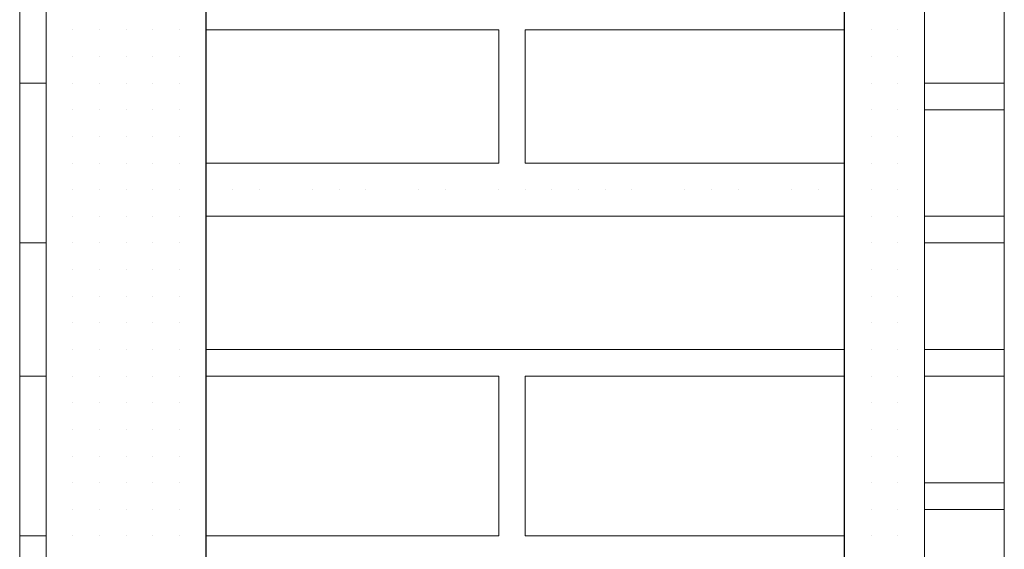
# Model space of a CAD drawing. Header units: metres. Extents: x 5.7 to 89.8, y 4 to 63.5.
# Tile 458 of 475: x 72.863 to 73.22, y 51.374 to 51.566. Entities that reach past the tile are written whole.
import ezdxf

# ---------------------------------------------------------------- set-up
doc = ezdxf.new("R2010")
doc.units = ezdxf.units.M
doc.header["$MEASUREMENT"] = 0
for name, color, linetype in [('PDF17_hatch-borshi', 7, 'Continuous'), ('PDF17_kaff', 7, 'Continuous'), ('PDF17_wall', 7, 'Continuous')]:
    doc.layers.add(name, color=color, linetype=linetype)

msp = doc.modelspace()

# ---------------------------------------------------------------- linework, layer by layer
at = {"layer": 'PDF17_hatch-borshi', "lineweight": 18}
for points in [[(72.87287, 51.56223), (72.87287, 51.56223)], [(72.8825, 51.56223), (72.8825, 51.56223)], [(72.8825, 51.56223), (72.8825, 51.56223)], [(72.8825, 51.56223), (72.8825, 51.56223)], [(72.89213, 51.56223), (72.89213, 51.56223)], [(72.89213, 51.56223), (72.89213, 51.56223)], [(72.89213, 51.56223), (72.89213, 51.56223)], [(72.90176, 51.56223), (72.90176, 51.56223)], [(72.90176, 51.56223), (72.90176, 51.56223)], [(72.90176, 51.56223), (72.90176, 51.56223)], [(72.91139, 51.56223), (72.91139, 51.56223)], [(72.91139, 51.56223), (72.91139, 51.56223)], [(72.92103, 51.56223), (72.92103, 51.56223)], [(72.92103, 51.56223), (72.92103, 51.56223)], [(72.92103, 51.56223), (72.92103, 51.56223)], [(72.92103, 51.56223), (72.92103, 51.56223)], [(72.93066, 51.56223), (72.93066, 51.56223)], [(72.93066, 51.56223), (72.93066, 51.56223)], [(72.93066, 51.51408), (73.0366, 51.51408), (73.0366, 51.56223), (72.93066, 51.56223)], [(72.98844, 51.56223), (72.98844, 51.56223)], [(72.99808, 51.56223), (72.99808, 51.56223)], [(73.16181, 51.51408), (73.04623, 51.51408), (73.04623, 51.56223), (73.16181, 51.56223)], [(73.04623, 51.56223), (73.04623, 51.56223)], [(73.06549, 51.56223), (73.06549, 51.56223)], [(73.11365, 51.56223), (73.11365, 51.56223)], [(73.13291, 51.56223), (73.13291, 51.56223)], [(73.15217, 51.56223), (73.15217, 51.56223)], [(73.16181, 51.56223), (73.16181, 51.56223)], [(73.16181, 51.56223), (73.16181, 51.56223)], [(73.16181, 51.56223), (73.16181, 51.56223)], [(73.16181, 51.56223), (73.16181, 51.56223)], [(73.16181, 51.56223), (73.16181, 51.56223)], [(73.17144, 51.56223), (73.17144, 51.56223)], [(73.17144, 51.56223), (73.17144, 51.56223)], [(73.17144, 51.56223), (73.17144, 51.56223)], [(73.17144, 51.56223), (73.17144, 51.56223)], [(73.18107, 51.56223), (73.18107, 51.56223)], [(73.18107, 51.56223), (73.18107, 51.56223)], [(73.18107, 51.56223), (73.18107, 51.56223)], [(73.1907, 51.56223), (73.1907, 51.56223)], [(73.1907, 51.56223), (73.1907, 51.56223)], [(73.1907, 51.56223), (73.1907, 51.56223)], [(72.87287, 51.5526), (72.87287, 51.5526)], [(72.8825, 51.5526), (72.8825, 51.5526)], [(72.8825, 51.5526), (72.8825, 51.5526)], [(72.8825, 51.5526), (72.8825, 51.5526)], [(72.89213, 51.5526), (72.89213, 51.5526)], [(72.89213, 51.5526), (72.89213, 51.5526)], [(72.89213, 51.5526), (72.89213, 51.5526)], [(72.89213, 51.5526), (72.89213, 51.5526)], [(72.89213, 51.5526), (72.89213, 51.5526)], [(72.89213, 51.5526), (72.89213, 51.5526)], [(72.90176, 51.5526), (72.90176, 51.5526)], [(72.90176, 51.5526), (72.90176, 51.5526)], [(72.91139, 51.5526), (72.91139, 51.5526)], [(72.91139, 51.5526), (72.91139, 51.5526)], [(72.91139, 51.5526), (72.91139, 51.5526)], [(72.91139, 51.5526), (72.91139, 51.5526)], [(72.92103, 51.5526), (72.92103, 51.5526)], [(72.92103, 51.5526), (72.92103, 51.5526)], [(72.93066, 51.5526), (72.93066, 51.5526)], [(72.93066, 51.5526), (72.93066, 51.5526)], [(72.93066, 51.5526), (72.93066, 51.5526)], [(73.0366, 51.5526), (73.0366, 51.5526)], [(73.04623, 51.5526), (73.04623, 51.5526)], [(73.16181, 51.5526), (73.16181, 51.5526)], [(73.17144, 51.5526), (73.17144, 51.5526)], [(73.17144, 51.5526), (73.17144, 51.5526)], [(73.17144, 51.5526), (73.17144, 51.5526)], [(73.17144, 51.5526), (73.17144, 51.5526)], [(73.17144, 51.5526), (73.17144, 51.5526)], [(73.18107, 51.5526), (73.18107, 51.5526)], [(73.18107, 51.5526), (73.18107, 51.5526)], [(73.18107, 51.5526), (73.18107, 51.5526)], [(73.1907, 51.5526), (73.1907, 51.5526)], [(73.1907, 51.5526), (73.1907, 51.5526)], [(73.1907, 51.5526), (73.1907, 51.5526)], [(72.8825, 51.54297), (72.8825, 51.54297)], [(72.8825, 51.54297), (72.8825, 51.54297)], [(72.8825, 51.54297), (72.8825, 51.54297)], [(72.8825, 51.54297), (72.8825, 51.54297)], [(72.89213, 51.54297), (72.89213, 51.54297)], [(72.89213, 51.54297), (72.89213, 51.54297)], [(72.89213, 51.54297), (72.89213, 51.54297)], [(72.90176, 51.54297), (72.90176, 51.54297)], [(72.90176, 51.54297), (72.90176, 51.54297)], [(72.90176, 51.54297), (72.90176, 51.54297)], [(72.90176, 51.54297), (72.90176, 51.54297)], [(72.91139, 51.54297), (72.91139, 51.54297)], [(72.91139, 51.54297), (72.91139, 51.54297)], [(72.92103, 51.54297), (72.92103, 51.54297)], [(72.92103, 51.54297), (72.92103, 51.54297)], [(72.92103, 51.54297), (72.92103, 51.54297)], [(72.92103, 51.54297), (72.92103, 51.54297)], [(72.92103, 51.54297), (72.92103, 51.54297)], [(72.93066, 51.54297), (72.93066, 51.54297)], [(72.93066, 51.54297), (72.93066, 51.54297)], [(72.93066, 51.54297), (72.93066, 51.54297)], [(73.0366, 51.54297), (73.0366, 51.54297)], [(73.04623, 51.54297), (73.04623, 51.54297)], [(73.16181, 51.54297), (73.16181, 51.54297)], [(73.16181, 51.54297), (73.16181, 51.54297)], [(73.17144, 51.54297), (73.17144, 51.54297)], [(73.17144, 51.54297), (73.17144, 51.54297)], [(73.17144, 51.54297), (73.17144, 51.54297)], [(73.17144, 51.54297), (73.17144, 51.54297)], [(73.17144, 51.54297), (73.17144, 51.54297)], [(73.18107, 51.54297), (73.18107, 51.54297)], [(73.18107, 51.54297), (73.18107, 51.54297)], [(73.18107, 51.54297), (73.18107, 51.54297)], [(73.18107, 51.54297), (73.18107, 51.54297)], [(73.1907, 51.54297), (73.1907, 51.54297)], [(73.1907, 51.54297), (73.1907, 51.54297)], [(73.1907, 51.54297), (73.1907, 51.54297)], [(73.1907, 51.54297), (73.1907, 51.54297)], [(72.8825, 51.53334), (72.8825, 51.53334)], [(72.89213, 51.53334), (72.89213, 51.53334)], [(72.89213, 51.53334), (72.89213, 51.53334)], [(72.89213, 51.53334), (72.89213, 51.53334)], [(72.89213, 51.53334), (72.89213, 51.53334)], [(72.89213, 51.53334), (72.89213, 51.53334)], [(72.90176, 51.53334), (72.90176, 51.53334)], [(72.90176, 51.53334), (72.90176, 51.53334)], [(72.91139, 51.53334), (72.91139, 51.53334)], [(72.91139, 51.53334), (72.91139, 51.53334)], [(72.91139, 51.53334), (72.91139, 51.53334)], [(72.91139, 51.53334), (72.91139, 51.53334)], [(72.92103, 51.53334), (72.92103, 51.53334)], [(72.92103, 51.53334), (72.92103, 51.53334)], [(72.92103, 51.53334), (72.92103, 51.53334)], [(72.92103, 51.53334), (72.92103, 51.53334)], [(72.93066, 51.53334), (72.93066, 51.53334)], [(72.93066, 51.53334), (72.93066, 51.53334)], [(73.0366, 51.53334), (73.0366, 51.53334)], [(73.04623, 51.53334), (73.04623, 51.53334)], [(73.04623, 51.53334), (73.04623, 51.53334)], [(73.16181, 51.53334), (73.16181, 51.53334)], [(73.17144, 51.53334), (73.17144, 51.53334)], [(73.17144, 51.53334), (73.17144, 51.53334)], [(73.17144, 51.53334), (73.17144, 51.53334)], [(73.17144, 51.53334), (73.17144, 51.53334)], [(73.17144, 51.53334), (73.17144, 51.53334)], [(73.17144, 51.53334), (73.17144, 51.53334)], [(73.18107, 51.53334), (73.18107, 51.53334)], [(73.18107, 51.53334), (73.18107, 51.53334)], [(73.18107, 51.53334), (73.18107, 51.53334)], [(73.1907, 51.53334), (73.1907, 51.53334)], [(73.1907, 51.53334), (73.1907, 51.53334)], [(72.87287, 51.52371), (72.87287, 51.52371)], [(72.8825, 51.52371), (72.8825, 51.52371)], [(72.8825, 51.52371), (72.8825, 51.52371)], [(72.8825, 51.52371), (72.8825, 51.52371)], [(72.8825, 51.52371), (72.8825, 51.52371)], [(72.89213, 51.52371), (72.89213, 51.52371)], [(72.89213, 51.52371), (72.89213, 51.52371)], [(72.90176, 51.52371), (72.90176, 51.52371)], [(72.90176, 51.52371), (72.90176, 51.52371)], [(72.90176, 51.52371), (72.90176, 51.52371)], [(72.90176, 51.52371), (72.90176, 51.52371)], [(72.91139, 51.52371), (72.91139, 51.52371)], [(72.92103, 51.52371), (72.92103, 51.52371)], [(72.92103, 51.52371), (72.92103, 51.52371)], [(72.92103, 51.52371), (72.92103, 51.52371)], [(72.93066, 51.52371), (72.93066, 51.52371)], [(73.16181, 51.52371), (73.16181, 51.52371)], [(73.16181, 51.52371), (73.16181, 51.52371)], [(73.16181, 51.52371), (73.16181, 51.52371)], [(73.17144, 51.52371), (73.17144, 51.52371)], [(73.17144, 51.52371), (73.17144, 51.52371)], [(73.17144, 51.52371), (73.17144, 51.52371)], [(73.18107, 51.52371), (73.18107, 51.52371)], [(73.18107, 51.52371), (73.18107, 51.52371)], [(73.18107, 51.52371), (73.18107, 51.52371)], [(73.18107, 51.52371), (73.18107, 51.52371)], [(73.1907, 51.52371), (73.1907, 51.52371)], [(73.1907, 51.52371), (73.1907, 51.52371)], [(72.8825, 51.51408), (72.8825, 51.51408)], [(72.8825, 51.51408), (72.8825, 51.51408)], [(72.8825, 51.51408), (72.8825, 51.51408)], [(72.89213, 51.51408), (72.89213, 51.51408)], [(72.89213, 51.51408), (72.89213, 51.51408)], [(72.89213, 51.51408), (72.89213, 51.51408)], [(72.89213, 51.51408), (72.89213, 51.51408)], [(72.90176, 51.51408), (72.90176, 51.51408)], [(72.90176, 51.51408), (72.90176, 51.51408)], [(72.90176, 51.51408), (72.90176, 51.51408)], [(72.91139, 51.51408), (72.91139, 51.51408)], [(72.91139, 51.51408), (72.91139, 51.51408)], [(72.91139, 51.51408), (72.91139, 51.51408)], [(72.91139, 51.51408), (72.91139, 51.51408)], [(72.92103, 51.51408), (72.92103, 51.51408)], [(72.92103, 51.51408), (72.92103, 51.51408)], [(72.92103, 51.51408), (72.92103, 51.51408)], [(72.92103, 51.51408), (72.92103, 51.51408)], [(72.93066, 51.51408), (72.93066, 51.51408)], [(72.93066, 51.51408), (72.93066, 51.51408)], [(73.0366, 51.51408), (73.0366, 51.51408)], [(73.04623, 51.51408), (73.04623, 51.51408)], [(73.04623, 51.51408), (73.04623, 51.51408)], [(73.04623, 51.51408), (73.04623, 51.51408)], [(73.07512, 51.51408), (73.07512, 51.51408)], [(73.08476, 51.51408), (73.08476, 51.51408)], [(73.16181, 51.51408), (73.16181, 51.51408)], [(73.16181, 51.51408), (73.16181, 51.51408)], [(73.17144, 51.51408), (73.17144, 51.51408)], [(73.17144, 51.51408), (73.17144, 51.51408)], [(73.17144, 51.51408), (73.17144, 51.51408)], [(73.17144, 51.51408), (73.17144, 51.51408)], [(73.17144, 51.51408), (73.17144, 51.51408)], [(73.18107, 51.51408), (73.18107, 51.51408)], [(73.18107, 51.51408), (73.18107, 51.51408)], [(73.18107, 51.51408), (73.18107, 51.51408)], [(73.18107, 51.51408), (73.18107, 51.51408)], [(73.1907, 51.51408), (73.1907, 51.51408)], [(73.1907, 51.51408), (73.1907, 51.51408)], [(73.1907, 51.51408), (73.1907, 51.51408)], [(72.87287, 51.50445), (72.87287, 51.50445)], [(72.8825, 51.50445), (72.8825, 51.50445)], [(72.8825, 51.50445), (72.8825, 51.50445)], [(72.8825, 51.50445), (72.8825, 51.50445)], [(72.89213, 51.50445), (72.89213, 51.50445)], [(72.89213, 51.50445), (72.89213, 51.50445)], [(72.90176, 51.50445), (72.90176, 51.50445)], [(72.90176, 51.50445), (72.90176, 51.50445)], [(72.90176, 51.50445), (72.90176, 51.50445)], [(72.90176, 51.50445), (72.90176, 51.50445)], [(72.90176, 51.50445), (72.90176, 51.50445)], [(72.91139, 51.50445), (72.91139, 51.50445)], [(72.91139, 51.50445), (72.91139, 51.50445)], [(72.91139, 51.50445), (72.91139, 51.50445)], [(72.92103, 51.50445), (72.92103, 51.50445)], [(72.92103, 51.50445), (72.92103, 51.50445)], [(72.92103, 51.50445), (72.92103, 51.50445)], [(72.92103, 51.50445), (72.92103, 51.50445)], [(72.93066, 51.50445), (72.93066, 51.50445)], [(72.93066, 51.50445), (72.93066, 51.50445)], [(72.94029, 51.50445), (72.94029, 51.50445)], [(72.94992, 51.50445), (72.94992, 51.50445)], [(72.94992, 51.50445), (72.94992, 51.50445)], [(72.96918, 51.50445), (72.96918, 51.50445)], [(72.97881, 51.50445), (72.97881, 51.50445)], [(72.97881, 51.50445), (72.97881, 51.50445)], [(72.98844, 51.50445), (72.98844, 51.50445)], [(72.98844, 51.50445), (72.98844, 51.50445)], [(73.00771, 51.50445), (73.00771, 51.50445)], [(73.00771, 51.50445), (73.00771, 51.50445)], [(73.00771, 51.50445), (73.00771, 51.50445)], [(73.01734, 51.50445), (73.01734, 51.50445)], [(73.01734, 51.50445), (73.01734, 51.50445)], [(73.0366, 51.50445), (73.0366, 51.50445)], [(73.0366, 51.50445), (73.0366, 51.50445)], [(73.0366, 51.50445), (73.0366, 51.50445)], [(73.04623, 51.50445), (73.04623, 51.50445)], [(73.04623, 51.50445), (73.04623, 51.50445)], [(73.05586, 51.50445), (73.05586, 51.50445)], [(73.05586, 51.50445), (73.05586, 51.50445)], [(73.06549, 51.50445), (73.06549, 51.50445)], [(73.06549, 51.50445), (73.06549, 51.50445)], [(73.07512, 51.50445), (73.07512, 51.50445)], [(73.08476, 51.50445), (73.08476, 51.50445)], [(73.08476, 51.50445), (73.08476, 51.50445)], [(73.10402, 51.50445), (73.10402, 51.50445)], [(73.11365, 51.50445), (73.11365, 51.50445)], [(73.12328, 51.50445), (73.12328, 51.50445)], [(73.12328, 51.50445), (73.12328, 51.50445)], [(73.14254, 51.50445), (73.14254, 51.50445)], [(73.14254, 51.50445), (73.14254, 51.50445)], [(73.15217, 51.50445), (73.15217, 51.50445)], [(73.16181, 51.50445), (73.16181, 51.50445)], [(73.17144, 51.50445), (73.17144, 51.50445)], [(73.17144, 51.50445), (73.17144, 51.50445)], [(73.18107, 51.50445), (73.18107, 51.50445)], [(73.18107, 51.50445), (73.18107, 51.50445)], [(73.18107, 51.50445), (73.18107, 51.50445)], [(73.1907, 51.50445), (73.1907, 51.50445)], [(73.1907, 51.50445), (73.1907, 51.50445)], [(73.1907, 51.50445), (73.1907, 51.50445)], [(73.1907, 51.50445), (73.1907, 51.50445)], [(72.8825, 51.49482), (72.8825, 51.49482)], [(72.8825, 51.49482), (72.8825, 51.49482)], [(72.89213, 51.49482), (72.89213, 51.49482)], [(72.89213, 51.49482), (72.89213, 51.49482)], [(72.89213, 51.49482), (72.89213, 51.49482)], [(72.89213, 51.49482), (72.89213, 51.49482)], [(72.90176, 51.49482), (72.90176, 51.49482)], [(72.91139, 51.49482), (72.91139, 51.49482)], [(72.91139, 51.49482), (72.91139, 51.49482)], [(72.91139, 51.49482), (72.91139, 51.49482)], [(72.92103, 51.49482), (72.92103, 51.49482)], [(72.92103, 51.49482), (72.92103, 51.49482)], [(72.93066, 51.49482), (72.93066, 51.49482)], [(73.16181, 51.49482), (72.93066, 51.49482)], [(72.99808, 51.49482), (72.99808, 51.49482)], [(73.02697, 51.49482), (73.02697, 51.49482)], [(73.05586, 51.49482), (73.05586, 51.49482)], [(73.11365, 51.49482), (73.11365, 51.49482)], [(73.13291, 51.49482), (73.13291, 51.49482)], [(73.15217, 51.49482), (73.15217, 51.49482)], [(73.16181, 51.49482), (73.16181, 51.49482)], [(73.16181, 51.49482), (73.16181, 51.49482)], [(73.17144, 51.49482), (73.17144, 51.49482)], [(73.17144, 51.49482), (73.17144, 51.49482)], [(73.17144, 51.49482), (73.17144, 51.49482)], [(73.17144, 51.49482), (73.17144, 51.49482)], [(73.18107, 51.49482), (73.18107, 51.49482)], [(73.18107, 51.49482), (73.18107, 51.49482)], [(73.18107, 51.49482), (73.18107, 51.49482)], [(73.18107, 51.49482), (73.18107, 51.49482)], [(73.1907, 51.49482), (73.1907, 51.49482)], [(73.1907, 51.49482), (73.1907, 51.49482)], [(73.1907, 51.49482), (73.1907, 51.49482)], [(72.8825, 51.48518), (72.8825, 51.48518)], [(72.8825, 51.48518), (72.8825, 51.48518)], [(72.8825, 51.48518), (72.8825, 51.48518)], [(72.8825, 51.48518), (72.8825, 51.48518)], [(72.8825, 51.48518), (72.8825, 51.48518)], [(72.89213, 51.48518), (72.89213, 51.48518)], [(72.89213, 51.48518), (72.89213, 51.48518)], [(72.89213, 51.48518), (72.89213, 51.48518)], [(72.90176, 51.48518), (72.90176, 51.48518)], [(72.90176, 51.48518), (72.90176, 51.48518)], [(72.90176, 51.48518), (72.90176, 51.48518)], [(72.90176, 51.48518), (72.90176, 51.48518)], [(72.90176, 51.48518), (72.90176, 51.48518)], [(72.90176, 51.48518), (72.90176, 51.48518)], [(72.91139, 51.48518), (72.91139, 51.48518)], [(72.91139, 51.48518), (72.91139, 51.48518)], [(72.91139, 51.48518), (72.91139, 51.48518)], [(72.92103, 51.48518), (72.92103, 51.48518)], [(72.92103, 51.48518), (72.92103, 51.48518)], [(72.92103, 51.48518), (72.92103, 51.48518)], [(72.92103, 51.48518), (72.92103, 51.48518)], [(72.93066, 51.48518), (72.93066, 51.48518)], [(72.93066, 51.48518), (72.93066, 51.48518)], [(72.93066, 51.48518), (72.93066, 51.48518)], [(73.16181, 51.48518), (73.16181, 51.48518)], [(73.16181, 51.48518), (73.16181, 51.48518)], [(73.16181, 51.48518), (73.16181, 51.48518)], [(73.17144, 51.48518), (73.17144, 51.48518)], [(73.17144, 51.48518), (73.17144, 51.48518)], [(73.17144, 51.48518), (73.17144, 51.48518)], [(73.17144, 51.48518), (73.17144, 51.48518)], [(73.18107, 51.48518), (73.18107, 51.48518)], [(73.18107, 51.48518), (73.18107, 51.48518)], [(73.18107, 51.48518), (73.18107, 51.48518)], [(73.1907, 51.48518), (73.1907, 51.48518)], [(73.1907, 51.48518), (73.1907, 51.48518)], [(73.1907, 51.48518), (73.1907, 51.48518)], [(73.1907, 51.48518), (73.1907, 51.48518)], [(72.8825, 51.47555), (72.8825, 51.47555)], [(72.89213, 51.47555), (72.89213, 51.47555)], [(72.89213, 51.47555), (72.89213, 51.47555)], [(72.89213, 51.47555), (72.89213, 51.47555)], [(72.89213, 51.47555), (72.89213, 51.47555)], [(72.90176, 51.47555), (72.90176, 51.47555)], [(72.90176, 51.47555), (72.90176, 51.47555)], [(72.90176, 51.47555), (72.90176, 51.47555)], [(72.90176, 51.47555), (72.90176, 51.47555)], [(72.91139, 51.47555), (72.91139, 51.47555)], [(72.91139, 51.47555), (72.91139, 51.47555)], [(72.91139, 51.47555), (72.91139, 51.47555)], [(72.92103, 51.47555), (72.92103, 51.47555)], [(72.92103, 51.47555), (72.92103, 51.47555)], [(72.92103, 51.47555), (72.92103, 51.47555)], [(72.92103, 51.47555), (72.92103, 51.47555)], [(72.93066, 51.47555), (72.93066, 51.47555)], [(73.16181, 51.47555), (73.16181, 51.47555)], [(73.16181, 51.47555), (73.16181, 51.47555)], [(73.17144, 51.47555), (73.17144, 51.47555)], [(73.17144, 51.47555), (73.17144, 51.47555)], [(73.17144, 51.47555), (73.17144, 51.47555)], [(73.18107, 51.47555), (73.18107, 51.47555)], [(73.18107, 51.47555), (73.18107, 51.47555)], [(73.18107, 51.47555), (73.18107, 51.47555)], [(73.18107, 51.47555), (73.18107, 51.47555)], [(73.18107, 51.47555), (73.18107, 51.47555)], [(73.1907, 51.47555), (73.1907, 51.47555)], [(73.1907, 51.47555), (73.1907, 51.47555)], [(73.1907, 51.47555), (73.1907, 51.47555)], [(72.8825, 51.46592), (72.8825, 51.46592)], [(72.8825, 51.46592), (72.8825, 51.46592)], [(72.8825, 51.46592), (72.8825, 51.46592)], [(72.8825, 51.46592), (72.8825, 51.46592)], [(72.89213, 51.46592), (72.89213, 51.46592)], [(72.89213, 51.46592), (72.89213, 51.46592)], [(72.90176, 51.46592), (72.90176, 51.46592)], [(72.90176, 51.46592), (72.90176, 51.46592)], [(72.90176, 51.46592), (72.90176, 51.46592)], [(72.90176, 51.46592), (72.90176, 51.46592)], [(72.91139, 51.46592), (72.91139, 51.46592)], [(72.91139, 51.46592), (72.91139, 51.46592)], [(72.92103, 51.46592), (72.92103, 51.46592)], [(72.92103, 51.46592), (72.92103, 51.46592)], [(72.92103, 51.46592), (72.92103, 51.46592)], [(72.92103, 51.46592), (72.92103, 51.46592)], [(72.93066, 51.46592), (72.93066, 51.46592)], [(72.93066, 51.46592), (72.93066, 51.46592)], [(72.93066, 51.46592), (72.93066, 51.46592)], [(73.16181, 51.46592), (73.16181, 51.46592)], [(73.16181, 51.46592), (73.16181, 51.46592)], [(73.16181, 51.46592), (73.16181, 51.46592)], [(73.16181, 51.46592), (73.16181, 51.46592)], [(73.17144, 51.46592), (73.17144, 51.46592)], [(73.17144, 51.46592), (73.17144, 51.46592)], [(73.17144, 51.46592), (73.17144, 51.46592)], [(73.17144, 51.46592), (73.17144, 51.46592)], [(73.18107, 51.46592), (73.18107, 51.46592)], [(73.18107, 51.46592), (73.18107, 51.46592)], [(73.18107, 51.46592), (73.18107, 51.46592)], [(73.18107, 51.46592), (73.18107, 51.46592)], [(73.1907, 51.46592), (73.1907, 51.46592)], [(73.1907, 51.46592), (73.1907, 51.46592)], [(73.1907, 51.46592), (73.1907, 51.46592)], [(72.8825, 51.45629), (72.8825, 51.45629)], [(72.8825, 51.45629), (72.8825, 51.45629)], [(72.89213, 51.45629), (72.89213, 51.45629)], [(72.89213, 51.45629), (72.89213, 51.45629)], [(72.89213, 51.45629), (72.89213, 51.45629)], [(72.90176, 51.45629), (72.90176, 51.45629)], [(72.90176, 51.45629), (72.90176, 51.45629)], [(72.90176, 51.45629), (72.90176, 51.45629)], [(72.91139, 51.45629), (72.91139, 51.45629)], [(72.91139, 51.45629), (72.91139, 51.45629)], [(72.91139, 51.45629), (72.91139, 51.45629)], [(72.92103, 51.45629), (72.92103, 51.45629)], [(72.92103, 51.45629), (72.92103, 51.45629)], [(72.93066, 51.45629), (72.93066, 51.45629)], [(72.93066, 51.45629), (72.93066, 51.45629)], [(73.16181, 51.45629), (73.16181, 51.45629)], [(73.16181, 51.45629), (73.16181, 51.45629)], [(73.16181, 51.45629), (73.16181, 51.45629)], [(73.17144, 51.45629), (73.17144, 51.45629)], [(73.17144, 51.45629), (73.17144, 51.45629)], [(73.17144, 51.45629), (73.17144, 51.45629)], [(73.18107, 51.45629), (73.18107, 51.45629)], [(73.18107, 51.45629), (73.18107, 51.45629)], [(73.18107, 51.45629), (73.18107, 51.45629)], [(73.1907, 51.45629), (73.1907, 51.45629)], [(73.1907, 51.45629), (73.1907, 51.45629)], [(73.1907, 51.45629), (73.1907, 51.45629)], [(72.87287, 51.44666), (72.87287, 51.44666)], [(72.8825, 51.44666), (72.8825, 51.44666)], [(72.8825, 51.44666), (72.8825, 51.44666)], [(72.8825, 51.44666), (72.8825, 51.44666)], [(72.8825, 51.44666), (72.8825, 51.44666)], [(72.89213, 51.44666), (72.89213, 51.44666)], [(72.89213, 51.44666), (72.89213, 51.44666)], [(72.89213, 51.44666), (72.89213, 51.44666)], [(72.89213, 51.44666), (72.89213, 51.44666)], [(72.90176, 51.44666), (72.90176, 51.44666)], [(72.90176, 51.44666), (72.90176, 51.44666)], [(72.90176, 51.44666), (72.90176, 51.44666)], [(72.90176, 51.44666), (72.90176, 51.44666)], [(72.91139, 51.44666), (72.91139, 51.44666)], [(72.91139, 51.44666), (72.91139, 51.44666)], [(72.91139, 51.44666), (72.91139, 51.44666)], [(72.91139, 51.44666), (72.91139, 51.44666)], [(72.92103, 51.44666), (72.92103, 51.44666)], [(72.92103, 51.44666), (72.92103, 51.44666)], [(72.92103, 51.44666), (72.92103, 51.44666)], [(72.92103, 51.44666), (72.92103, 51.44666)], [(72.93066, 51.44666), (72.93066, 51.44666)], [(72.93066, 51.44666), (72.93066, 51.44666)], [(73.16181, 51.44666), (72.93066, 51.44666)], [(72.94029, 51.44666), (72.94029, 51.44666)], [(73.00771, 51.44666), (73.00771, 51.44666)], [(73.02697, 51.44666), (73.02697, 51.44666)], [(73.05586, 51.44666), (73.05586, 51.44666)], [(73.05586, 51.44666), (73.05586, 51.44666)], [(73.06549, 51.44666), (73.06549, 51.44666)], [(73.07512, 51.44666), (73.07512, 51.44666)], [(73.09439, 51.44666), (73.09439, 51.44666)], [(73.12328, 51.44666), (73.12328, 51.44666)], [(73.14254, 51.44666), (73.14254, 51.44666)], [(73.16181, 51.44666), (73.16181, 51.44666)], [(73.16181, 51.44666), (73.16181, 51.44666)], [(73.17144, 51.44666), (73.17144, 51.44666)], [(73.17144, 51.44666), (73.17144, 51.44666)], [(73.18107, 51.44666), (73.18107, 51.44666)], [(73.18107, 51.44666), (73.18107, 51.44666)], [(73.18107, 51.44666), (73.18107, 51.44666)], [(73.18107, 51.44666), (73.18107, 51.44666)], [(73.1907, 51.44666), (73.1907, 51.44666)], [(73.1907, 51.44666), (73.1907, 51.44666)], [(73.1907, 51.44666), (73.1907, 51.44666)], [(73.1907, 51.44666), (73.1907, 51.44666)], [(73.1907, 51.44666), (73.1907, 51.44666)], [(72.87287, 51.43703), (72.87287, 51.43703)], [(72.87287, 51.43703), (72.87287, 51.43703)], [(72.8825, 51.43703), (72.8825, 51.43703)], [(72.8825, 51.43703), (72.8825, 51.43703)], [(72.89213, 51.43703), (72.89213, 51.43703)], [(72.89213, 51.43703), (72.89213, 51.43703)], [(72.89213, 51.43703), (72.89213, 51.43703)], [(72.90176, 51.43703), (72.90176, 51.43703)], [(72.90176, 51.43703), (72.90176, 51.43703)], [(72.91139, 51.43703), (72.91139, 51.43703)], [(72.91139, 51.43703), (72.91139, 51.43703)], [(72.91139, 51.43703), (72.91139, 51.43703)], [(72.91139, 51.43703), (72.91139, 51.43703)], [(72.92103, 51.43703), (72.92103, 51.43703)], [(72.92103, 51.43703), (72.92103, 51.43703)], [(72.92103, 51.43703), (72.92103, 51.43703)], [(72.93066, 51.43703), (72.93066, 51.43703)], [(72.93066, 51.43703), (72.93066, 51.43703)], [(72.93066, 51.43703), (72.93066, 51.43703)], [(72.93066, 51.43703), (72.93066, 51.43703)], [(72.93066, 51.37924), (73.0366, 51.37924), (73.0366, 51.43703), (72.93066, 51.43703)], [(72.93066, 51.43703), (72.93066, 51.43703)], [(72.94029, 51.43703), (72.94029, 51.43703)], [(72.94992, 51.43703), (72.94992, 51.43703)], [(72.95955, 51.43703), (72.95955, 51.43703)], [(72.95955, 51.43703), (72.95955, 51.43703)], [(72.97881, 51.43703), (72.97881, 51.43703)], [(72.98844, 51.43703), (72.98844, 51.43703)], [(72.98844, 51.43703), (72.98844, 51.43703)], [(72.98844, 51.43703), (72.98844, 51.43703)], [(72.99808, 51.43703), (72.99808, 51.43703)], [(73.00771, 51.43703), (73.00771, 51.43703)], [(73.01734, 51.43703), (73.01734, 51.43703)], [(73.01734, 51.43703), (73.01734, 51.43703)], [(73.01734, 51.43703), (73.01734, 51.43703)], [(73.0366, 51.43703), (73.0366, 51.43703)], [(73.0366, 51.43703), (73.0366, 51.43703)], [(73.16181, 51.43703), (73.04623, 51.43703), (73.04623, 51.37924), (73.16181, 51.37924)], [(73.04623, 51.43703), (73.04623, 51.43703)], [(73.04623, 51.43703), (73.04623, 51.43703)], [(73.04623, 51.43703), (73.04623, 51.43703)], [(73.06549, 51.43703), (73.06549, 51.43703)], [(73.06549, 51.43703), (73.06549, 51.43703)], [(73.08476, 51.43703), (73.08476, 51.43703)], [(73.09439, 51.43703), (73.09439, 51.43703)], [(73.11365, 51.43703), (73.11365, 51.43703)], [(73.11365, 51.43703), (73.11365, 51.43703)], [(73.12328, 51.43703), (73.12328, 51.43703)], [(73.13291, 51.43703), (73.13291, 51.43703)], [(73.15217, 51.43703), (73.15217, 51.43703)], [(73.15217, 51.43703), (73.15217, 51.43703)], [(73.15217, 51.43703), (73.15217, 51.43703)], [(73.16181, 51.43703), (73.16181, 51.43703)], [(73.16181, 51.43703), (73.16181, 51.43703)], [(73.16181, 51.43703), (73.16181, 51.43703)], [(73.16181, 51.43703), (73.16181, 51.43703)], [(73.17144, 51.43703), (73.17144, 51.43703)], [(73.17144, 51.43703), (73.17144, 51.43703)], [(73.17144, 51.43703), (73.17144, 51.43703)], [(73.18107, 51.43703), (73.18107, 51.43703)], [(73.18107, 51.43703), (73.18107, 51.43703)], [(73.18107, 51.43703), (73.18107, 51.43703)], [(73.1907, 51.43703), (73.1907, 51.43703)], [(73.1907, 51.43703), (73.1907, 51.43703)], [(72.8825, 51.4274), (72.8825, 51.4274)], [(72.8825, 51.4274), (72.8825, 51.4274)], [(72.8825, 51.4274), (72.8825, 51.4274)], [(72.8825, 51.4274), (72.8825, 51.4274)], [(72.8825, 51.4274), (72.8825, 51.4274)], [(72.89213, 51.4274), (72.89213, 51.4274)], [(72.89213, 51.4274), (72.89213, 51.4274)], [(72.89213, 51.4274), (72.89213, 51.4274)], [(72.90176, 51.4274), (72.90176, 51.4274)], [(72.90176, 51.4274), (72.90176, 51.4274)], [(72.90176, 51.4274), (72.90176, 51.4274)], [(72.90176, 51.4274), (72.90176, 51.4274)], [(72.91139, 51.4274), (72.91139, 51.4274)], [(72.91139, 51.4274), (72.91139, 51.4274)], [(72.91139, 51.4274), (72.91139, 51.4274)], [(72.92103, 51.4274), (72.92103, 51.4274)], [(72.92103, 51.4274), (72.92103, 51.4274)], [(72.93066, 51.4274), (72.93066, 51.4274)], [(72.93066, 51.4274), (72.93066, 51.4274)], [(73.16181, 51.4274), (73.16181, 51.4274)], [(73.16181, 51.4274), (73.16181, 51.4274)], [(73.16181, 51.4274), (73.16181, 51.4274)], [(73.17144, 51.4274), (73.17144, 51.4274)], [(73.17144, 51.4274), (73.17144, 51.4274)], [(73.17144, 51.4274), (73.17144, 51.4274)], [(73.17144, 51.4274), (73.17144, 51.4274)], [(73.18107, 51.4274), (73.18107, 51.4274)], [(73.18107, 51.4274), (73.18107, 51.4274)], [(73.18107, 51.4274), (73.18107, 51.4274)], [(73.18107, 51.4274), (73.18107, 51.4274)], [(73.1907, 51.4274), (73.1907, 51.4274)], [(73.1907, 51.4274), (73.1907, 51.4274)], [(73.1907, 51.4274), (73.1907, 51.4274)], [(73.1907, 51.4274), (73.1907, 51.4274)], [(72.8825, 51.41777), (72.8825, 51.41777)], [(72.8825, 51.41777), (72.8825, 51.41777)], [(72.8825, 51.41777), (72.8825, 51.41777)], [(72.8825, 51.41777), (72.8825, 51.41777)], [(72.8825, 51.41777), (72.8825, 51.41777)], [(72.89213, 51.41777), (72.89213, 51.41777)], [(72.89213, 51.41777), (72.89213, 51.41777)], [(72.89213, 51.41777), (72.89213, 51.41777)], [(72.89213, 51.41777), (72.89213, 51.41777)], [(72.90176, 51.41777), (72.90176, 51.41777)], [(72.90176, 51.41777), (72.90176, 51.41777)], [(72.90176, 51.41777), (72.90176, 51.41777)], [(72.90176, 51.41777), (72.90176, 51.41777)], [(72.91139, 51.41777), (72.91139, 51.41777)], [(72.91139, 51.41777), (72.91139, 51.41777)], [(72.91139, 51.41777), (72.91139, 51.41777)], [(72.91139, 51.41777), (72.91139, 51.41777)], [(72.92103, 51.41777), (72.92103, 51.41777)], [(72.92103, 51.41777), (72.92103, 51.41777)], [(72.92103, 51.41777), (72.92103, 51.41777)], [(72.92103, 51.41777), (72.92103, 51.41777)], [(72.93066, 51.41777), (72.93066, 51.41777)], [(72.93066, 51.41777), (72.93066, 51.41777)], [(72.93066, 51.41777), (72.93066, 51.41777)], [(73.0366, 51.41777), (73.0366, 51.41777)], [(73.0366, 51.41777), (73.0366, 51.41777)], [(73.04623, 51.41777), (73.04623, 51.41777)], [(73.04623, 51.41777), (73.04623, 51.41777)], [(73.16181, 51.41777), (73.16181, 51.41777)], [(73.16181, 51.41777), (73.16181, 51.41777)], [(73.17144, 51.41777), (73.17144, 51.41777)], [(73.17144, 51.41777), (73.17144, 51.41777)], [(73.17144, 51.41777), (73.17144, 51.41777)], [(73.18107, 51.41777), (73.18107, 51.41777)], [(73.18107, 51.41777), (73.18107, 51.41777)], [(73.18107, 51.41777), (73.18107, 51.41777)], [(73.18107, 51.41777), (73.18107, 51.41777)], [(73.1907, 51.41777), (73.1907, 51.41777)], [(73.1907, 51.41777), (73.1907, 51.41777)], [(73.1907, 51.41777), (73.1907, 51.41777)], [(72.87287, 51.40814), (72.87287, 51.40814)], [(72.8825, 51.40814), (72.8825, 51.40814)], [(72.8825, 51.40814), (72.8825, 51.40814)], [(72.8825, 51.40814), (72.8825, 51.40814)], [(72.89213, 51.40814), (72.89213, 51.40814)], [(72.89213, 51.40814), (72.89213, 51.40814)], [(72.89213, 51.40814), (72.89213, 51.40814)], [(72.90176, 51.40814), (72.90176, 51.40814)], [(72.90176, 51.40814), (72.90176, 51.40814)], [(72.91139, 51.40814), (72.91139, 51.40814)], [(72.91139, 51.40814), (72.91139, 51.40814)], [(72.91139, 51.40814), (72.91139, 51.40814)], [(72.92103, 51.40814), (72.92103, 51.40814)], [(72.92103, 51.40814), (72.92103, 51.40814)], [(72.92103, 51.40814), (72.92103, 51.40814)], [(72.93066, 51.40814), (72.93066, 51.40814)], [(72.93066, 51.40814), (72.93066, 51.40814)], [(72.93066, 51.40814), (72.93066, 51.40814)], [(73.0366, 51.40814), (73.0366, 51.40814)], [(73.16181, 51.40814), (73.16181, 51.40814)], [(73.16181, 51.40814), (73.16181, 51.40814)], [(73.16181, 51.40814), (73.16181, 51.40814)], [(73.17144, 51.40814), (73.17144, 51.40814)], [(73.17144, 51.40814), (73.17144, 51.40814)], [(73.17144, 51.40814), (73.17144, 51.40814)], [(73.17144, 51.40814), (73.17144, 51.40814)], [(73.18107, 51.40814), (73.18107, 51.40814)], [(73.18107, 51.40814), (73.18107, 51.40814)], [(73.18107, 51.40814), (73.18107, 51.40814)], [(73.1907, 51.40814), (73.1907, 51.40814)], [(73.1907, 51.40814), (73.1907, 51.40814)], [(73.1907, 51.40814), (73.1907, 51.40814)], [(72.8825, 51.3985), (72.8825, 51.3985)], [(72.8825, 51.3985), (72.8825, 51.3985)], [(72.8825, 51.3985), (72.8825, 51.3985)], [(72.8825, 51.3985), (72.8825, 51.3985)], [(72.89213, 51.3985), (72.89213, 51.3985)], [(72.89213, 51.3985), (72.89213, 51.3985)], [(72.89213, 51.3985), (72.89213, 51.3985)], [(72.89213, 51.3985), (72.89213, 51.3985)], [(72.90176, 51.3985), (72.90176, 51.3985)], [(72.90176, 51.3985), (72.90176, 51.3985)], [(72.90176, 51.3985), (72.90176, 51.3985)], [(72.90176, 51.3985), (72.90176, 51.3985)], [(72.90176, 51.3985), (72.90176, 51.3985)], [(72.91139, 51.3985), (72.91139, 51.3985)], [(72.91139, 51.3985), (72.91139, 51.3985)], [(72.91139, 51.3985), (72.91139, 51.3985)], [(72.92103, 51.3985), (72.92103, 51.3985)], [(72.92103, 51.3985), (72.92103, 51.3985)], [(72.93066, 51.3985), (72.93066, 51.3985)], [(72.93066, 51.3985), (72.93066, 51.3985)], [(73.04623, 51.3985), (73.04623, 51.3985)], [(73.04623, 51.3985), (73.04623, 51.3985)], [(73.16181, 51.3985), (73.16181, 51.3985)], [(73.17144, 51.3985), (73.17144, 51.3985)], [(73.17144, 51.3985), (73.17144, 51.3985)], [(73.17144, 51.3985), (73.17144, 51.3985)], [(73.17144, 51.3985), (73.17144, 51.3985)], [(73.18107, 51.3985), (73.18107, 51.3985)], [(73.18107, 51.3985), (73.18107, 51.3985)], [(73.18107, 51.3985), (73.18107, 51.3985)], [(73.18107, 51.3985), (73.18107, 51.3985)], [(73.1907, 51.3985), (73.1907, 51.3985)], [(73.1907, 51.3985), (73.1907, 51.3985)], [(73.1907, 51.3985), (73.1907, 51.3985)], [(73.1907, 51.3985), (73.1907, 51.3985)], [(72.8825, 51.38887), (72.8825, 51.38887)], [(72.8825, 51.38887), (72.8825, 51.38887)], [(72.8825, 51.38887), (72.8825, 51.38887)], [(72.8825, 51.38887), (72.8825, 51.38887)], [(72.89213, 51.38887), (72.89213, 51.38887)], [(72.89213, 51.38887), (72.89213, 51.38887)], [(72.89213, 51.38887), (72.89213, 51.38887)], [(72.89213, 51.38887), (72.89213, 51.38887)], [(72.90176, 51.38887), (72.90176, 51.38887)], [(72.90176, 51.38887), (72.90176, 51.38887)], [(72.91139, 51.38887), (72.91139, 51.38887)], [(72.91139, 51.38887), (72.91139, 51.38887)], [(72.91139, 51.38887), (72.91139, 51.38887)], [(72.92103, 51.38887), (72.92103, 51.38887)], [(72.92103, 51.38887), (72.92103, 51.38887)], [(72.92103, 51.38887), (72.92103, 51.38887)], [(72.93066, 51.38887), (72.93066, 51.38887)], [(72.93066, 51.38887), (72.93066, 51.38887)], [(73.0366, 51.38887), (73.0366, 51.38887)], [(73.04623, 51.38887), (73.04623, 51.38887)], [(73.16181, 51.38887), (73.16181, 51.38887)], [(73.16181, 51.38887), (73.16181, 51.38887)], [(73.16181, 51.38887), (73.16181, 51.38887)], [(73.17144, 51.38887), (73.17144, 51.38887)], [(73.17144, 51.38887), (73.17144, 51.38887)], [(73.17144, 51.38887), (73.17144, 51.38887)], [(73.18107, 51.38887), (73.18107, 51.38887)], [(73.18107, 51.38887), (73.18107, 51.38887)], [(73.18107, 51.38887), (73.18107, 51.38887)], [(73.1907, 51.38887), (73.1907, 51.38887)], [(73.1907, 51.38887), (73.1907, 51.38887)], [(73.1907, 51.38887), (73.1907, 51.38887)], [(72.8825, 51.37924), (72.8825, 51.37924)], [(72.8825, 51.37924), (72.8825, 51.37924)], [(72.8825, 51.37924), (72.8825, 51.37924)], [(72.8825, 51.37924), (72.8825, 51.37924)], [(72.89213, 51.37924), (72.89213, 51.37924)], [(72.89213, 51.37924), (72.89213, 51.37924)], [(72.89213, 51.37924), (72.89213, 51.37924)], [(72.90176, 51.37924), (72.90176, 51.37924)], [(72.90176, 51.37924), (72.90176, 51.37924)], [(72.90176, 51.37924), (72.90176, 51.37924)], [(72.91139, 51.37924), (72.91139, 51.37924)], [(72.91139, 51.37924), (72.91139, 51.37924)], [(72.91139, 51.37924), (72.91139, 51.37924)], [(72.91139, 51.37924), (72.91139, 51.37924)], [(72.92103, 51.37924), (72.92103, 51.37924)], [(72.92103, 51.37924), (72.92103, 51.37924)], [(72.92103, 51.37924), (72.92103, 51.37924)], [(72.93066, 51.37924), (72.93066, 51.37924)], [(72.93066, 51.37924), (72.93066, 51.37924)], [(72.93066, 51.37924), (72.93066, 51.37924)], [(72.93066, 51.37924), (72.93066, 51.37924)], [(72.94029, 51.37924), (72.94029, 51.37924)], [(72.94992, 51.37924), (72.94992, 51.37924)], [(72.96918, 51.37924), (72.96918, 51.37924)], [(72.97881, 51.37924), (72.97881, 51.37924)], [(72.98844, 51.37924), (72.98844, 51.37924)], [(73.00771, 51.37924), (73.00771, 51.37924)], [(73.01734, 51.37924), (73.01734, 51.37924)], [(73.0366, 51.37924), (73.0366, 51.37924)], [(73.04623, 51.37924), (73.04623, 51.37924)], [(73.04623, 51.37924), (73.04623, 51.37924)], [(73.04623, 51.37924), (73.04623, 51.37924)], [(73.05586, 51.37924), (73.05586, 51.37924)], [(73.05586, 51.37924), (73.05586, 51.37924)], [(73.06549, 51.37924), (73.06549, 51.37924)], [(73.07512, 51.37924), (73.07512, 51.37924)], [(73.07512, 51.37924), (73.07512, 51.37924)], [(73.08476, 51.37924), (73.08476, 51.37924)], [(73.08476, 51.37924), (73.08476, 51.37924)], [(73.10402, 51.37924), (73.10402, 51.37924)], [(73.12328, 51.37924), (73.12328, 51.37924)], [(73.12328, 51.37924), (73.12328, 51.37924)], [(73.14254, 51.37924), (73.14254, 51.37924)], [(73.15217, 51.37924), (73.15217, 51.37924)], [(73.16181, 51.37924), (73.16181, 51.37924)], [(73.16181, 51.37924), (73.16181, 51.37924)], [(73.16181, 51.37924), (73.16181, 51.37924)], [(73.17144, 51.37924), (73.17144, 51.37924)], [(73.17144, 51.37924), (73.17144, 51.37924)], [(73.17144, 51.37924), (73.17144, 51.37924)], [(73.18107, 51.37924), (73.18107, 51.37924)], [(73.18107, 51.37924), (73.18107, 51.37924)], [(73.18107, 51.37924), (73.18107, 51.37924)], [(73.18107, 51.37924), (73.18107, 51.37924)], [(73.1907, 51.37924), (73.1907, 51.37924)], [(73.1907, 51.37924), (73.1907, 51.37924)], [(73.1907, 51.37924), (73.1907, 51.37924)], [(73.1907, 51.37924), (73.1907, 51.37924)]]:
    msp.add_lwpolyline(points, dxfattribs=at)
at = {"layer": 'PDF17_kaff', "lineweight": 20}
msp.add_lwpolyline([(72.90658, 52.06306, 0.394552), (72.87287, 52.03416), (72.87287, 49.92493), (72.86324, 49.92493), (72.86324, 52.03416)], format="xyb", dxfattribs=at)
for points in [[(73.1907, 52.00527), (73.1907, 49.70341)], [(73.1907, 51.62965), (73.21959, 51.62965), (73.21959, 51.59113), (73.21959, 51.5815), (73.1907, 51.5815), (73.21959, 51.5815), (73.21959, 51.54297), (73.1907, 51.54297)], [(72.86324, 51.54297), (72.87287, 51.54297)], [(73.21959, 51.54297), (73.21959, 51.53334)], [(73.1907, 51.53334), (73.21959, 51.53334), (73.21959, 51.49482), (73.21959, 51.48518), (73.1907, 51.48518), (73.21959, 51.48518), (73.21959, 51.44666), (73.1907, 51.44666)], [(73.1907, 51.49482), (73.21959, 51.49482), (73.21959, 51.48518)], [(73.21959, 51.49482), (73.21959, 51.49482)], [(72.87287, 51.48518), (72.86324, 51.48518)], [(73.1907, 51.43703), (73.21959, 51.43703), (73.21959, 51.44666)], [(72.87287, 51.43703), (72.86324, 51.43703)], [(73.21959, 51.3985), (73.21959, 51.43703), (73.21959, 51.3985)], [(73.1907, 51.3985), (73.21959, 51.3985)], [(72.86324, 51.37924), (72.87287, 51.37924)]]:
    msp.add_lwpolyline(points, dxfattribs=at)
msp.add_lwpolyline([(73.1907, 51.38887), (73.21959, 51.38887), (73.21959, 51.35035), (73.21959, 51.34072), (73.1907, 51.34072), (73.21959, 51.34072), (73.21959, 51.35035), (73.21959, 51.38887), (73.21959, 51.3985), (73.21959, 51.38887)], close=True, dxfattribs=at)
at = {"layer": 'PDF17_wall', "lineweight": 25}
msp.add_lwpolyline([(73.16181, 49.42411), (73.16181, 49.75157), (73.16181, 52.00527), (72.93066, 52.00527), (72.93066, 49.73231)], dxfattribs=at)

doc.saveas('drawing.dxf')
